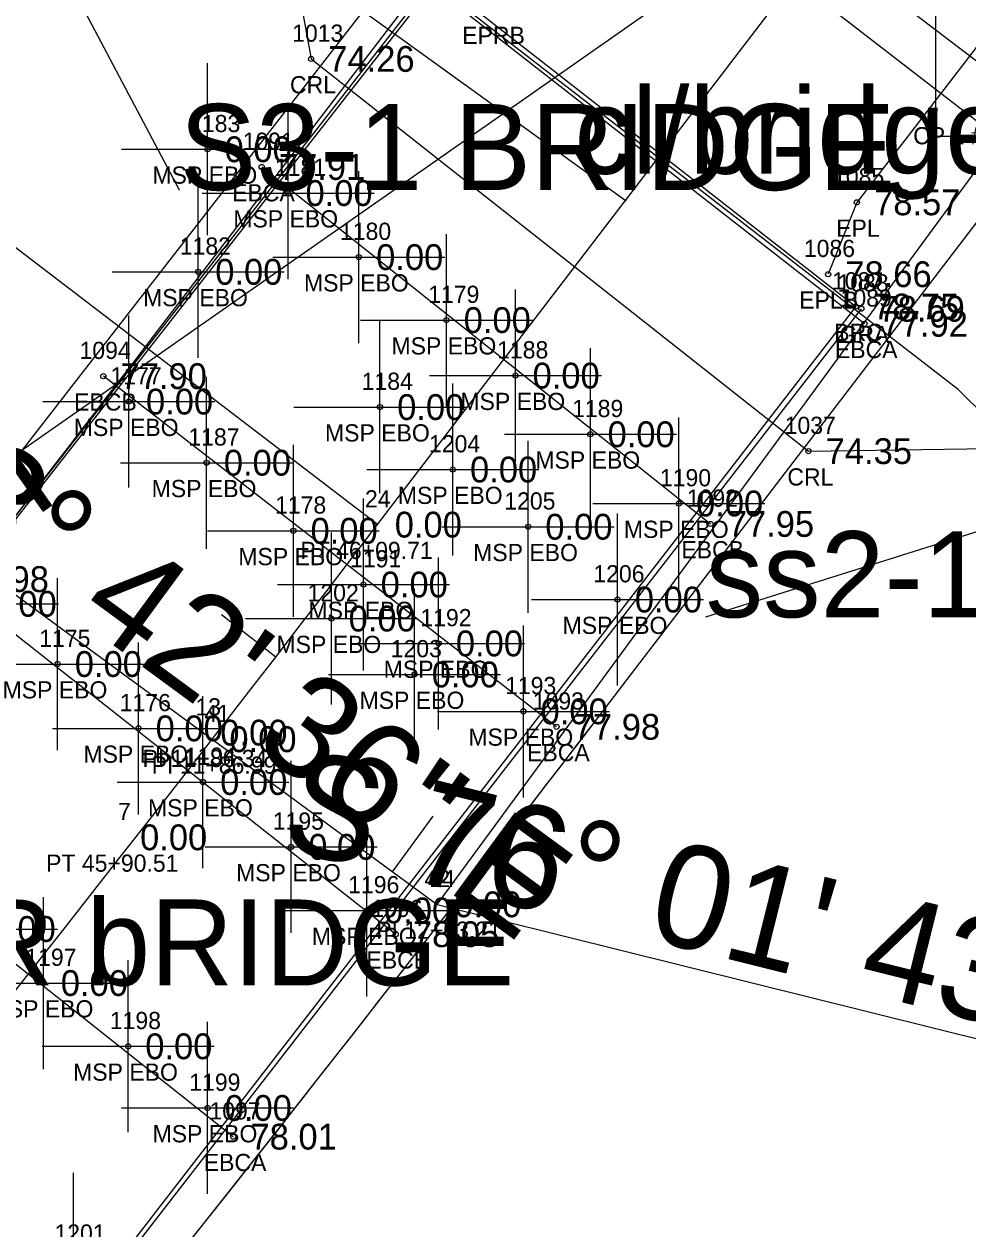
# Model space of a CAD drawing. Extents: x 2500794 to 2511032, y 910653 to 917533.
# Drawn here: x 2505787 to 2505841.9, y 913471.7 to 913541.8 of the extents above; entities that cross this region are included whole.
import ezdxf

# ---------------------------------------------------------------- set-up
doc = ezdxf.new("R2010")
doc.units = 0
for name, color, linetype in [('Default', 7, 'Continuous'), ('RD_EX_Bridge', 7, 'Continuous'), ('RD_EX_Bridge_txCode', 7, 'Continuous'), ('RD_EX_GuardRail', 7, 'Continuous'), ('RD_EX_GuardRail_txCode', 7, 'Continuous'), ('RD_EX_H2O', 7, 'Continuous'), ('RD_EX_H2O_txCode', 7, 'Continuous'), ('RD_EX_Misc', 7, 'Continuous'), ('RD_EX_Misc_txCode', 7, 'Continuous'), ('RD_EX_Road', 7, 'Continuous'), ('RD_EX_Road_txCode', 7, 'Continuous'), ('RD_EX_TX_Bridge_ELEV', 7, 'Continuous'), ('RD_EX_TX_GuardRail_ELEV', 7, 'Continuous'), ('RD_EX_TX_H2O_ELEV', 7, 'Continuous'), ('RD_EX_TX_Misc_ELEV', 7, 'Continuous'), ('RD_EX_TX_Road_ELEV', 7, 'Continuous'), ('RD_EX_UT', 7, 'Continuous'), ('RD_HC_Cl', 7, 'Continuous'), ('RD_HC_Data', 7, 'Continuous'), ('RD_HC_Data_Tic', 7, 'Continuous'), ('RD_HC_Survey', 7, 'Continuous'), ('RD_HC_Survey_ELEV', 7, 'Continuous'), ('RD_HC_Survey_txCode', 7, 'Continuous'), ('RD_HC_txCode', 7, 'Continuous'), ('RD_PD_BCA', 7, 'Continuous'), ('RD_PD_Bridge', 7, 'Continuous'), ('RD_PD_CstnLmt', 7, 'Continuous'), ('RD_PD_Signals', 7, 'Continuous'), ('RD_Sketch9', 7, 'Continuous'), ('RD_SMD_Locator', 7, 'Continuous'), ('RD_XS_NPDES', 7, 'Continuous')]:
    doc.layers.add(name, color=color, linetype=linetype)

# ---------------------------------------------------------------- blocks, each defined once
blk = doc.blocks.new('POINT_DISPLAY')
at = {"layer": 'Default'}
blk.add_line((0, 0), (0, 0), dxfattribs=at)
blk = doc.blocks.new('Non-Wetland Waters (Tributaries)')
at = {"layer": 'Default'}
for points in [[(636472.197, 232037.165), (636470.066, 232041.194), (636461.608, 232045.336), (636444.397, 232053.387), (636441.101, 232054.059)], [(636523.855, 232037.448), (636501.371, 232037.816), (636484.456, 232032.271), (636479.967, 232030.855)]]:
    blk.add_lwpolyline(points, dxfattribs=at)

msp = doc.modelspace()

# ---------------------------------------------------------------- linework, layer by layer
at = {"layer": 'RD_EX_Bridge'}
for p, q in [((2505835.878, 913524.37), (2505809.62, 913544.857)), ((2505800.831, 913533.486), (2505826.933, 913512.731)), ((2505817.979, 913500.935), (2505791.626, 913521.322)), ((2505782.441, 913509.521), (2505808.625, 913488.875)), ((2505799.18, 913477.102), (2505772.871, 913497.948))]:
    msp.add_line(p, q, dxfattribs=at)
msp.add_lwpolyline([(2505810.902, 913544.512), (2505835.376, 913525.368), (2505780.208, 913454.04), (2505755.58, 913473.496), (2505810.902, 913544.512)], dxfattribs=at)
at = {"layer": 'RD_EX_GuardRail'}
for p, q in [((2505810.689, 913543.934), (2505755.898, 913473.882)), ((2505835.697, 913525.243), (2505780.232, 913453.668))]:
    msp.add_line(p, q, dxfattribs=at)
at = {"layer": 'RD_EX_H2O_txCode'}
msp.add_lwpolyline([(2505762.262, 913658.109), (2505746.145, 913644.246), (2505726.467, 913615.205), (2505674.206, 913628.007), (2505666.247, 913620.583), (2505714.598, 913592.147), (2505793.902, 913560.447), (2505801.323, 913552.799), (2505803.704, 913539.769), (2505832.625, 913516.964), (2505848.424, 913517.193), (2505881.862, 913528.443), (2505910.198, 913538.779), (2505939.304, 913544.448), (2505946.254, 913542.537), (2505974.653, 913535.178), (2506004.111, 913524.704), (2506052.031, 913515.471), (2506115.491, 913494.68), (2506138.045, 913548.886)], dxfattribs=at)
at = {"layer": 'RD_EX_Misc'}
for p, q in [((2505797.675, 913529.515), (2505797.675, 913539.515)), ((2505802.378, 913526.971), (2505802.378, 913536.971)), ((2505792.675, 913534.515), (2505802.675, 913534.515)), ((2505806.486, 913523.247), (2505806.486, 913533.247)), ((2505797.132, 913522.39), (2505797.132, 913532.39)), ((2505797.378, 913531.971), (2505807.378, 913531.971)), ((2505811.577, 913519.584), (2505811.577, 913529.584)), ((2505801.486, 913528.247), (2505811.486, 913528.247)), ((2505792.132, 913527.39), (2505802.132, 913527.39)), ((2505815.584, 913516.355), (2505815.584, 913526.355)), ((2505793.104, 913514.844), (2505793.104, 913524.844)), ((2505806.577, 913524.584), (2505816.577, 913524.584)), ((2505807.709, 913514.525), (2505807.709, 913524.525)), ((2505819.943, 913512.944), (2505819.943, 913522.944)), ((2505797.631, 913511.289), (2505797.631, 913521.289)), ((2505810.584, 913521.355), (2505820.584, 913521.355)), ((2505811.946, 913510.893), (2505811.946, 913520.893)), ((2505788.104, 913519.844), (2505798.104, 913519.844)), ((2505802.709, 913519.525), (2505812.709, 913519.525)), ((2505825.089, 913508.918), (2505825.089, 913518.918)), ((2505814.943, 913517.944), (2505824.943, 913517.944)), ((2505816.324, 913507.568), (2505816.324, 913517.568)), ((2505802.672, 913507.332), (2505802.672, 913517.332)), ((2505792.631, 913516.289), (2505802.631, 913516.289)), ((2505806.946, 913515.893), (2505816.946, 913515.893)), ((2505806.75, 913504.206), (2505806.75, 913514.206)), ((2505820.089, 913513.918), (2505830.089, 913513.918)), ((2505821.526, 913503.334), (2505821.526, 913513.334)), ((2505797.672, 913512.332), (2505807.672, 913512.332)), ((2505804.887, 913502.227), (2505804.887, 913512.227)), ((2505811.324, 913512.568), (2505821.324, 913512.568)), ((2505811.122, 913500.782), (2505811.122, 913510.782)), ((2505788.962, 913499.584), (2505788.962, 913509.584)), ((2505801.75, 913509.206), (2505811.75, 913509.206)), ((2505809.72, 913498.979), (2505809.72, 913508.979)), ((2505779.012, 913508.085), (2505789.012, 913508.085)), ((2505816.526, 913508.334), (2505826.526, 913508.334)), ((2505799.887, 913507.227), (2505809.887, 913507.227)), ((2505816.048, 913496.833), (2505816.048, 913506.833)), ((2505793.665, 913495.843), (2505793.665, 913505.843)), ((2505806.122, 913505.782), (2505816.122, 913505.782)), ((2505783.962, 913504.584), (2505793.962, 913504.584)), ((2505804.72, 913503.979), (2505814.72, 913503.979)), ((2505797.419, 913492.723), (2505797.419, 913502.723)), ((2505811.048, 913501.833), (2505821.048, 913501.833)), ((2505788.665, 913500.843), (2505798.665, 913500.843)), ((2505802.54, 913488.952), (2505802.54, 913498.952)), ((2505792.419, 913497.723), (2505802.419, 913497.723)), ((2505806.947, 913485.255), (2505806.947, 913495.255)), ((2505797.54, 913493.952), (2505807.54, 913493.952)), ((2505788.151, 913481.035), (2505788.151, 913491.035)), ((2505801.947, 913490.255), (2505811.947, 913490.255)), ((2505778.954, 913489.176), (2505788.954, 913489.176)), ((2505793.063, 913477.356), (2505793.063, 913487.356)), ((2505783.151, 913486.035), (2505793.151, 913486.035)), ((2505797.684, 913473.771), (2505797.684, 913483.771)), ((2505788.063, 913482.356), (2505798.063, 913482.356)), ((2505792.684, 913478.771), (2505802.684, 913478.771)), ((2505789.884, 913465), (2505789.884, 913475))]:
    msp.add_line(p, q, dxfattribs=at)
at = {"layer": 'RD_EX_Road'}
msp.add_lwpolyline([(2506040.709, 913800.235), (2505979.729, 913720.468), (2505920.444, 913642.615), (2505859.425, 913562.605), (2505835.441, 913531.43), (2505833.766, 913527.251)], dxfattribs=at)
at = {"layer": 'RD_EX_UT'}
msp.add_line((2505812.637, 913550.177), (2505751.539, 913471.474), dxfattribs=at)
at = {"layer": 'RD_HC_Cl'}
for p, q in [((2505807.568, 913512.69), (2506748.887, 914743.915)), ((2505780.822, 913512.79), (2505811.027, 913490.61)), ((2505811.027, 913490.61), (2505846.35, 913481.822))]:
    msp.add_line(p, q, dxfattribs=at)
msp.add_arc((2504100.657, 914817.689), 2148.619, 314.206919, 322.600707, dxfattribs=at)
at = {"layer": 'RD_HC_Data'}
for p, q in [((2505811.027, 913490.61), (2505879.278, 913583.557)), ((2505807.568, 913512.69), (2505716.148, 913582.585)), ((2505780.822, 913512.79), (2505875.798, 913579.216))]:
    msp.add_line(p, q, dxfattribs=at)
at = {"layer": 'RD_HC_Data_Tic'}
for p, q in [((2505801.655, 913504.992), (2505798.488, 913507.436)), ((2505808.438, 913492.511), (2505810.806, 913495.735))]:
    msp.add_line(p, q, dxfattribs=at)
at = {"layer": 'RD_HC_Survey'}
msp.add_lwpolyline([(2505847.083, 913542.341), (2505840.012, 913542.341), (2505840.012, 913535.27), (2505847.083, 913535.27)], close=True, dxfattribs=at)
at = {"layer": 'RD_PD_BCA'}
msp.add_line((2505822.033, 913531.499), (2505765.194, 913572.518), dxfattribs=at)
at = {"layer": 'RD_PD_Bridge'}
for p, q in [((2505794.063, 913523.015), (2505819.908, 913556.821)), ((2505846.919, 913536.17), (2505819.908, 913556.821)), ((2505821.073, 913502.365), (2505846.919, 913536.17))]:
    msp.add_line(p, q, dxfattribs=at)
for radius, start in [(2131.619, 320.535484), (2165.619, 320.006336), (2165.619, 320.535484)]:
    msp.add_arc((2504100.657, 914817.689), radius, start, 322.600707, dxfattribs=at)
at = {"layer": 'RD_PD_CstnLmt'}
msp.add_line((2505850.072, 913530.219), (2505816.894, 913555.889), dxfattribs=at)
at = {"layer": 'RD_PD_Signals'}
msp.add_line((2505849.283, 913530.829), (2505817.814, 913555.178), dxfattribs=at)
at = {"layer": 'RD_Sketch9'}
msp.add_arc((2504883.086, 914369.786), 1375, 311.510647, 322.600707, dxfattribs=at)
at = {"layer": 'RD_SMD_Locator'}
for centre in [(2505803.704, 913539.769), (2505797.675, 913534.515), (2505800.831, 913533.486), (2505802.378, 913531.971), (2505835.441, 913531.43), (2505806.486, 913528.247), (2505797.132, 913527.39), (2505833.766, 913527.251), (2505835.376, 913525.368), (2505835.697, 913525.243), (2505811.577, 913524.584), (2505835.878, 913524.37), (2505791.626, 913521.322), (2505815.584, 913521.355), (2505793.104, 913519.844), (2505807.709, 913519.525), (2505819.943, 913517.944), (2505832.625, 913516.964), (2505797.631, 913516.289), (2505811.946, 913515.893), (2505825.089, 913513.918), (2505816.324, 913512.568), (2505826.933, 913512.731), (2505802.672, 913512.332), (2505806.75, 913509.206), (2505821.526, 913508.334), (2505804.887, 913507.227), (2505811.122, 913505.782), (2505788.962, 913504.584), (2505809.72, 913503.979), (2505816.048, 913501.833), (2505793.665, 913500.843), (2505817.979, 913500.935), (2505797.419, 913497.723), (2505802.54, 913493.952), (2505806.947, 913490.255), (2505808.625, 913488.875), (2505788.151, 913486.035), (2505793.063, 913482.356), (2505797.684, 913478.771), (2505799.18, 913477.102)]:
    msp.add_circle(centre, 0.15, dxfattribs=at)
at = {"layer": 'RD_XS_NPDES'}
msp.add_line((2505841.328, 913520.548), (2505809.858, 913544.896), dxfattribs=at)
msp.add_arc((2505863.063, 913541.954), 30.507, 224.56345, 313.42932, dxfattribs=at)

# ---------------------------------------------------------------- block references
at = {"layer": 'Default', "xscale": 3.937007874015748, "yscale": 3.937007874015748}
for name, p in [('Non-Wetland Waters (Tributaries)', (0, 0)), ('POINT_DISPLAY', (2505819.016, 913533.093)), ('POINT_DISPLAY', (2505819.016, 913533.093)), ('POINT_DISPLAY', (2505796.05, 913532.146)), ('POINT_DISPLAY', (2505796.05, 913532.146)), ('POINT_DISPLAY', (2505826.643, 913507.303)), ('POINT_DISPLAY', (2505826.643, 913507.303))]:
    msp.add_blockref(name, p, dxfattribs=at)
at = {"layer": 'RD_EX_H2O', "xscale": 3.937007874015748, "yscale": 3.937007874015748}
msp.add_blockref('Non-Wetland Waters (Tributaries)', (0, 0), dxfattribs=at)

# ---------------------------------------------------------------- texts
at = {"layer": 'Default'}
for s, p in [('cl/bridge 2', (2505819.016, 913533.093)), ('cl/bridge 2', (2505819.016, 913533.093)), ('S3-1 BRIDGE', (2505796.05, 913532.146)), ('S3-1 BRIDGE', (2505796.05, 913532.146)), ('ss2-1l/bridge', (2505826.643, 913507.303)), ('ss2-1l/bridge', (2505826.643, 913507.303)), ('ee29/s3R bRIDGE', (2505760.15, 913485.893)), ('ee29/s3R bRIDGE', (2505760.15, 913485.893))]:
    msp.add_text(s, height=5, dxfattribs=at).set_placement(p)
at = {"layer": 'RD_EX_Bridge_txCode'}
for s, p in [('1091', (2505799.729, 913534.486)), ('EBCA', (2505799.114, 913531.486)), ('1087', (2505833.991, 913526.368)), ('1089', (2505834.492, 913525.37)), ('BRC', (2505834.124, 913523.368)), ('1094', (2505790.24, 913522.322)), ('EBCA', (2505834.161, 913522.37)), ('EBCB', (2505789.925, 913519.322)), ('1092', (2505825.548, 913513.731)), ('EBCB', (2505825.233, 913510.731)), ('1093', (2505816.593, 913501.935)), ('EBCA', (2505816.263, 913498.935)), ('1096', (2505807.215, 913489.875)), ('EBCB', (2505806.924, 913486.875)), ('1097', (2505797.794, 913478.102)), ('EBCA', (2505797.464, 913475.102))]:
    msp.add_text(s, height=1, dxfattribs=at).set_placement(p)
at = {"layer": 'RD_EX_GuardRail_txCode'}
for s, p in [('1088', (2505834.311, 913526.243)), ('GRA', (2505834.429, 913523.243))]:
    msp.add_text(s, height=1, dxfattribs=at).set_placement(p)
at = {"layer": 'RD_EX_H2O_txCode'}
for s, p in [('1013', (2505802.602, 913540.769)), ('CRL', (2505802.476, 913537.769)), ('1037', (2505831.239, 913517.964)), ('CRL', (2505831.397, 913514.964))]:
    msp.add_text(s, height=1, dxfattribs=at).set_placement(p)
at = {"layer": 'RD_EX_Misc_txCode'}
for s, p in [('1183', (2505796.612, 913535.515)), ('1181', (2505801.599, 913532.971)), ('MSP EBO', (2505794.478, 913532.515)), ('MSP EBO', (2505799.181, 913529.971)), ('1180', (2505805.384, 913529.247)), ('1182', (2505796.07, 913528.39)), ('MSP EBO', (2505803.289, 913526.247)), ('MSP EBO', (2505793.936, 913525.39)), ('1179', (2505810.514, 913525.584)), ('MSP EBO', (2505808.38, 913522.584)), ('1188', (2505814.521, 913522.355)), ('1177', (2505792.041, 913520.844)), ('1184', (2505806.646, 913520.525)), ('MSP EBO', (2505812.387, 913519.355)), ('1189', (2505818.88, 913518.944)), ('MSP EBO', (2505789.907, 913517.844)), ('1187', (2505796.568, 913517.289)), ('MSP EBO', (2505804.513, 913517.525)), ('1204', (2505810.56, 913516.893)), ('MSP EBO', (2505816.746, 913515.944)), ('1190', (2505823.987, 913514.918)), ('MSP EBO', (2505794.434, 913514.289)), ('MSP EBO', (2505808.749, 913513.893)), ('1178', (2505801.609, 913513.332)), ('1205', (2505814.938, 913513.568)), ('MSP EBO', (2505821.892, 913511.918)), ('MSP EBO', (2505799.475, 913510.332)), ('MSP EBO', (2505813.127, 913510.568)), ('1191', (2505805.97, 913510.206)), ('1206', (2505820.116, 913509.334)), ('1202', (2505803.502, 913508.227)), ('MSP EBO', (2505803.553, 913507.206)), ('1192', (2505810.059, 913506.782)), ('MSP EBO', (2505818.329, 913506.334)), ('1175', (2505787.899, 913505.584)), ('MSP EBO', (2505801.691, 913505.227)), ('1203', (2505808.334, 913504.979)), ('MSP EBO', (2505807.925, 913503.782)), ('MSP EBO', (2505785.766, 913502.584)), ('1193', (2505814.985, 913502.833)), ('1176', (2505792.578, 913501.843)), ('MSP EBO', (2505806.523, 913501.979)), ('MSP EBO', (2505812.851, 913499.833)), ('MSP EBO', (2505790.468, 913498.843)), ('1194', (2505796.356, 913498.723)), ('MSP EBO', (2505794.222, 913495.723)), ('1195', (2505801.477, 913494.952)), ('MSP EBO', (2505799.343, 913491.952)), ('1196', (2505805.86, 913491.255)), ('MSP EBO', (2505803.75, 913488.255)), ('1197', (2505787.088, 913487.035)), ('MSP EBO', (2505784.954, 913484.035)), ('1198', (2505792, 913483.356)), ('MSP EBO', (2505789.866, 913480.356)), ('1199', (2505796.621, 913479.771)), ('MSP EBO', (2505794.487, 913476.771)), ('1201', (2505788.782, 913471))]:
    msp.add_text(s, height=1, dxfattribs=at).set_placement(p)
at = {"layer": 'RD_EX_Road_txCode'}
for s, p in [('EPRB', (2505812.493, 913540.643)), ('1085', (2505834.055, 913532.43)), ('EPL', (2505834.237, 913529.43)), ('1086', (2505832.357, 913528.251)), ('EPLB', (2505832.089, 913525.251))]:
    msp.add_text(s, height=1, dxfattribs=at).set_placement(p)
at = {"layer": 'RD_EX_TX_Bridge_ELEV'}
for s, p in [('77.91', (2505801.831, 913532.736)), ('78.75', (2505836.376, 913524.618)), ('77.92', (2505836.878, 913523.62)), ('77.90', (2505792.626, 913520.572)), ('77.95', (2505827.933, 913511.981)), ('77.98', (2505783.441, 913508.771)), ('77.98', (2505818.979, 913500.185)), ('78.05', (2505809.625, 913488.125)), ('78.01', (2505800.18, 913476.352))]:
    msp.add_text(s, height=1.5, dxfattribs=at).set_placement(p)
at = {"layer": 'RD_EX_TX_GuardRail_ELEV'}
msp.add_text('78.69', height=1.5, dxfattribs=at).set_placement((2505836.697, 913524.493))
at = {"layer": 'RD_EX_TX_H2O_ELEV'}
for s, p in [('74.26', (2505804.704, 913539.019)), ('74.35', (2505833.625, 913516.214))]:
    msp.add_text(s, height=1.5, dxfattribs=at).set_placement(p)
at = {"layer": 'RD_EX_TX_Misc_ELEV'}
for p in [(2505798.675, 913533.765), (2505803.378, 913531.221), (2505807.486, 913527.497), (2505798.132, 913526.64), (2505812.577, 913523.834), (2505816.584, 913520.605), (2505794.104, 913519.094), (2505808.709, 913518.775), (2505820.943, 913517.194), (2505798.631, 913515.539), (2505812.946, 913515.143), (2505826.089, 913513.168), (2505803.672, 913511.582), (2505817.324, 913511.818), (2505807.75, 913508.456), (2505785.012, 913507.335), (2505822.526, 913507.584), (2505805.887, 913506.477), (2505812.122, 913505.032), (2505789.962, 913503.834), (2505810.72, 913503.229), (2505817.048, 913501.083), (2505794.665, 913500.093), (2505798.419, 913496.973), (2505803.54, 913493.202), (2505807.947, 913489.505), (2505784.954, 913488.426), (2505789.151, 913485.285), (2505794.063, 913481.606), (2505798.684, 913478.021)]:
    msp.add_text('0.00', height=1.5, dxfattribs=at).set_placement(p)
at = {"layer": 'RD_EX_TX_Road_ELEV'}
for s, p in [('78.57', (2505836.441, 913530.68)), ('78.66', (2505834.766, 913526.501))]:
    msp.add_text(s, height=1.5, dxfattribs=at).set_placement(p)
at = {"layer": 'RD_HC_Data'}
for s, rotation, p in [('S 34%%d 58\' 09" E', 304.96917, (2505753.091, 913554.184)), ('S 53%%d 42\' 36" E', 323.70994, (2505772.278, 913520.304)), ('S 76%%d 01\' 43" E', 346.02866, (2505801.766, 913493.945))]:
    msp.add_text(s, height=6, rotation=rotation, dxfattribs=at).set_placement(p)
at = {"layer": 'RD_HC_Survey_ELEV'}
for p in [(2505808.568, 913511.94), (2505798.428, 913499.846), (2505798.954, 913499.46), (2505793.761, 913493.758), (2505812.027, 913489.86), (2505812.027, 913489.86)]:
    msp.add_text('0.00', height=1.5, dxfattribs=at).set_placement(p)
at = {"layer": 'RD_HC_Survey_txCode'}
msp.add_text('CP 1 #5REBAR', height=1, dxfattribs=at).set_placement((2505838.713, 913534.805))
at = {"layer": 'RD_HC_txCode'}
for s, p in [('24', (2505806.836, 913513.69)), ('PT 46+09.71', (2505803.08, 913510.69)), ('13', (2505796.979, 913501.596)), ('41', (2505797.505, 913501.21)), ('PI 11+86.34', (2505793.908, 913498.596)), ('PI 11+86.99', (2505794.434, 913498.21)), ('7', (2505792.478, 913495.508)), ('PT 45+90.51', (2505788.297, 913492.508)), ('42', (2505810.294, 913491.61)), ('14', (2505810.578, 913491.61)), ('PI 12+03.21', (2505807.491, 913488.61)), ('PI 12+03.21', (2505807.491, 913488.61))]:
    msp.add_text(s, height=1, dxfattribs=at).set_placement(p)

doc.saveas('drawing.dxf')
